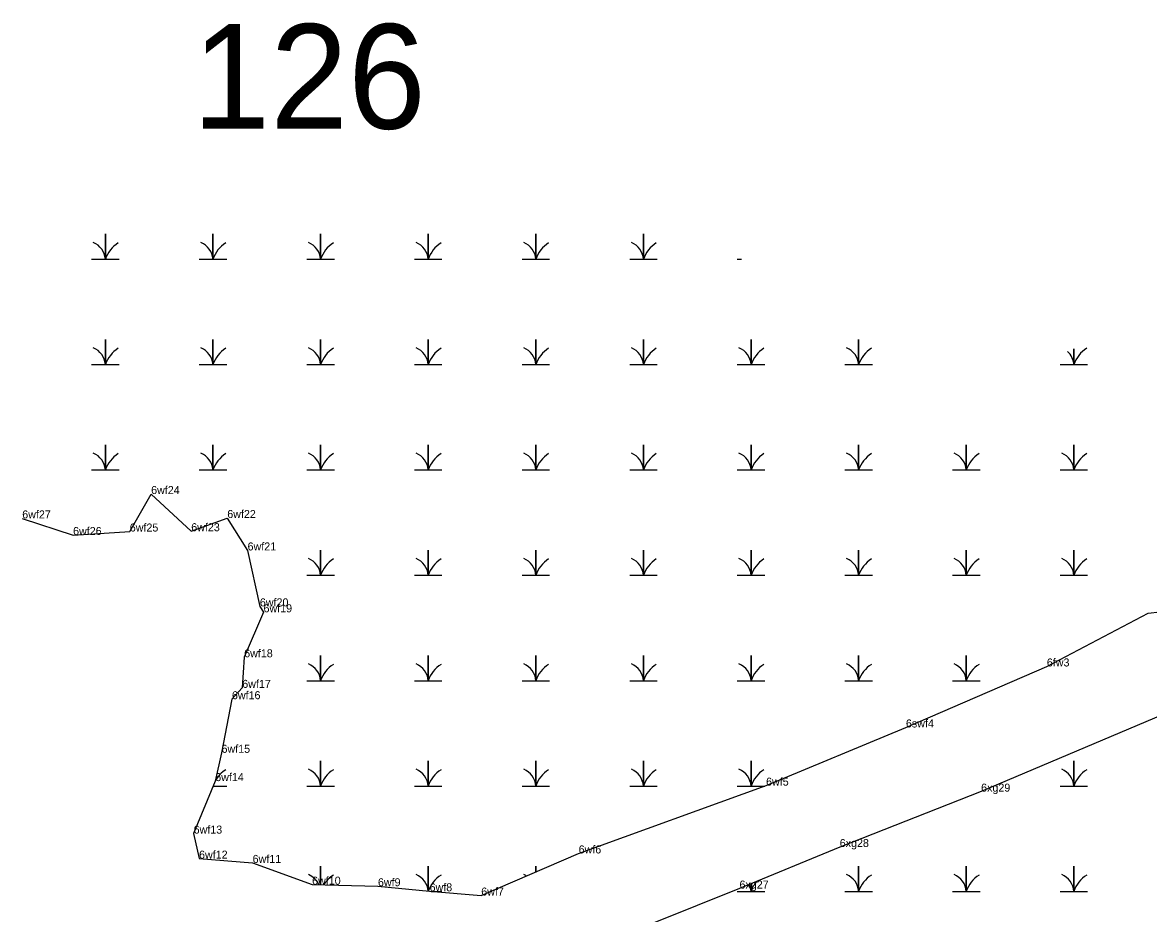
# Model space of a CAD drawing. Extents: x 2072529 to 2268796, y 436423 to 470397.
# Drawn here: x 2152644 to 2153347, y 438415 to 438972 of the extents above; entities that cross this region are included whole.
import ezdxf

# ---------------------------------------------------------------- set-up
doc = ezdxf.new("R2010")
doc.units = 0
for name, color, linetype in [('Default', 7, 'Continuous'), ('Exist Environmental Wetland Boundary', 7, 'Continuous'), ('Exist Environmental Wetland Boundary Cogo Comment', 7, 'Continuous'), ('Exist Environmental Wetland Boundary Cogo Point CELL', 7, 'Continuous'), ('Exist Hydro Swamp or Marsh', 7, 'Continuous')]:
    doc.layers.add(name, color=color, linetype=linetype)

msp = doc.modelspace()

# ---------------------------------------------------------------- linework, layer by layer
at = {"layer": 'Exist Environmental Wetland Boundary'}
for points in [[(2152643.46, 438661.98), (2152675.24, 438651.61), (2152710.66, 438653.78), (2152724.01, 438677.2), (2152749.07, 438653.98), (2152771.59, 438662.23), (2152784.29, 438641.97), (2152791.95, 438607.04), (2152794.25, 438603.33), (2152782.16, 438575.24), (2152780.94, 438556.13), (2152774.5, 438549.05), (2152768, 438515.58), (2152764.06, 438497.92), (2152750.57, 438465.12), (2152753.94, 438449.48), (2152787.43, 438446.81), (2152824.61, 438433.24), (2152865.74, 438432.25), (2152898.03, 438429.1), (2152930.3, 438426.43), (2152991.18, 438452.73), (2153108.31, 438495.08), (2153195.7, 438531.42), (2153283.77, 438569.53), (2153347.1, 438602.75), (2153376.26, 438606.21)], [(2153367.2, 438544.18), (2153242.69, 438491.33), (2153154.34, 438456.74), (2153091.7, 438430.78), (2153012.33, 438399.04), (2152997.95, 438371.2), (2152987.16, 438328.86), (2152986.41, 438282.38), (2152978.54, 438252.57), (2152963.16, 438250.66)]]:
    msp.add_lwpolyline(points, dxfattribs=at)
at = {"layer": 'Exist Environmental Wetland Boundary Cogo Point CELL'}
for p, q in [((2152724.01, 438677.2), (2152724.01, 438677.2)), ((2152724.01, 438677.2), (2152724.01, 438677.2)), ((2152771.59, 438662.23), (2152771.59, 438662.23)), ((2152771.59, 438662.23), (2152771.59, 438662.23)), ((2152710.66, 438653.78), (2152710.66, 438653.78)), ((2152710.66, 438653.78), (2152710.66, 438653.78)), ((2152749.07, 438653.98), (2152749.07, 438653.98)), ((2152749.07, 438653.98), (2152749.07, 438653.98)), ((2152675.24, 438651.61), (2152675.24, 438651.61)), ((2152675.24, 438651.61), (2152675.24, 438651.61)), ((2152784.29, 438641.97), (2152784.29, 438641.97)), ((2152784.29, 438641.97), (2152784.29, 438641.97)), ((2152791.95, 438607.04), (2152791.95, 438607.04)), ((2152791.95, 438607.04), (2152791.95, 438607.04)), ((2152794.25, 438603.33), (2152794.25, 438603.33)), ((2152794.25, 438603.33), (2152794.25, 438603.33)), ((2153347.1, 438602.75), (2153347.1, 438602.75)), ((2153347.1, 438602.75), (2153347.1, 438602.75)), ((2152782.16, 438575.24), (2152782.16, 438575.24)), ((2152782.16, 438575.24), (2152782.16, 438575.24)), ((2153283.77, 438569.53), (2153283.77, 438569.53)), ((2153283.77, 438569.53), (2153283.77, 438569.53)), ((2152780.94, 438556.13), (2152780.94, 438556.13)), ((2152780.94, 438556.13), (2152780.94, 438556.13)), ((2152774.5, 438549.05), (2152774.5, 438549.05)), ((2152774.5, 438549.05), (2152774.5, 438549.05)), ((2153195.7, 438531.42), (2153195.7, 438531.42)), ((2153195.7, 438531.42), (2153195.7, 438531.42)), ((2152768, 438515.58), (2152768, 438515.58)), ((2152768, 438515.58), (2152768, 438515.58)), ((2152764.06, 438497.92), (2152764.06, 438497.92)), ((2152764.06, 438497.92), (2152764.06, 438497.92)), ((2153108.31, 438495.08), (2153108.31, 438495.08)), ((2153108.31, 438495.08), (2153108.31, 438495.08)), ((2153242.69, 438491.33), (2153242.69, 438491.33)), ((2153242.69, 438491.33), (2153242.69, 438491.33)), ((2152750.57, 438465.12), (2152750.57, 438465.12)), ((2152750.57, 438465.12), (2152750.57, 438465.12)), ((2153154.34, 438456.74), (2153154.34, 438456.74)), ((2153154.34, 438456.74), (2153154.34, 438456.74)), ((2152753.94, 438449.48), (2152753.94, 438449.48)), ((2152753.94, 438449.48), (2152753.94, 438449.48)), ((2152991.18, 438452.73), (2152991.18, 438452.73)), ((2152991.18, 438452.73), (2152991.18, 438452.73)), ((2152787.43, 438446.81), (2152787.43, 438446.81)), ((2152787.43, 438446.81), (2152787.43, 438446.81)), ((2152824.61, 438433.24), (2152824.61, 438433.24)), ((2152824.61, 438433.24), (2152824.61, 438433.24)), ((2152865.74, 438432.25), (2152865.74, 438432.25)), ((2152865.74, 438432.25), (2152865.74, 438432.25)), ((2152898.03, 438429.1), (2152898.03, 438429.1)), ((2152898.03, 438429.1), (2152898.03, 438429.1)), ((2153091.7, 438430.78), (2153091.7, 438430.78)), ((2153091.7, 438430.78), (2153091.7, 438430.78)), ((2152930.3, 438426.43), (2152930.3, 438426.43)), ((2152930.3, 438426.43), (2152930.3, 438426.43))]:
    msp.add_line(p, q, dxfattribs=at)
at = {"layer": 'Exist Hydro Swamp or Marsh'}
for points in [[(2152686.81, 438823.83), (2152695.41, 438823.83), (2152695.41, 438839.61), (2152695.41, 438823.83), (2152704.01, 438823.83)], [(2152754.06, 438823.83), (2152762.66, 438823.83), (2152762.66, 438839.61), (2152762.66, 438823.83), (2152771.26, 438823.83)], [(2152821.31, 438823.83), (2152829.91, 438823.83), (2152829.91, 438839.61), (2152829.91, 438823.83), (2152838.51, 438823.83)], [(2152888.56, 438823.83), (2152897.16, 438823.83), (2152897.16, 438839.61), (2152897.16, 438823.83), (2152905.76, 438823.83)], [(2152955.81, 438823.83), (2152964.41, 438823.83), (2152964.41, 438839.61), (2152964.41, 438823.83), (2152973.01, 438823.83)], [(2153023.06, 438823.83), (2153031.66, 438823.83), (2153031.66, 438839.61), (2153031.66, 438823.83), (2153040.26, 438823.83)], [(2153090.31, 438823.83), (2153093.01, 438823.83)], [(2152686.81, 438758.03), (2152695.41, 438758.03), (2152695.41, 438773.81), (2152695.41, 438758.03), (2152704.01, 438758.03)], [(2152754.06, 438758.03), (2152762.66, 438758.03), (2152762.66, 438773.81), (2152762.66, 438758.03), (2152771.26, 438758.03)], [(2152821.31, 438758.03), (2152829.91, 438758.03), (2152829.91, 438773.81), (2152829.91, 438758.03), (2152838.51, 438758.03)], [(2152888.56, 438758.03), (2152897.16, 438758.03), (2152897.16, 438773.81), (2152897.16, 438758.03), (2152905.76, 438758.03)], [(2152955.81, 438758.03), (2152964.41, 438758.03), (2152964.41, 438773.81), (2152964.41, 438758.03), (2152973.01, 438758.03)], [(2153023.06, 438758.03), (2153031.66, 438758.03), (2153031.66, 438773.81), (2153031.66, 438758.03), (2153040.26, 438758.03)], [(2153090.31, 438758.03), (2153098.91, 438758.03), (2153098.91, 438773.81), (2153098.91, 438758.03), (2153107.51, 438758.03)], [(2153157.56, 438758.03), (2153166.16, 438758.03), (2153166.16, 438773.81), (2153166.16, 438758.03), (2153174.76, 438758.03)], [(2153292.06, 438758.03), (2153300.66, 438758.03), (2153300.66, 438767.84)], [(2153300.66, 438767.84), (2153300.66, 438758.03), (2153309.26, 438758.03)], [(2152686.81, 438692.23), (2152695.41, 438692.23), (2152695.41, 438708.01), (2152695.41, 438692.23), (2152704.01, 438692.23)], [(2152754.06, 438692.23), (2152762.66, 438692.23), (2152762.66, 438708.01), (2152762.66, 438692.23), (2152771.26, 438692.23)], [(2152821.31, 438692.23), (2152829.91, 438692.23), (2152829.91, 438708.01), (2152829.91, 438692.23), (2152838.51, 438692.23)], [(2152888.56, 438692.23), (2152897.16, 438692.23), (2152897.16, 438708.01), (2152897.16, 438692.23), (2152905.76, 438692.23)], [(2152955.81, 438692.23), (2152964.41, 438692.23), (2152964.41, 438708.01), (2152964.41, 438692.23), (2152973.01, 438692.23)], [(2153023.06, 438692.23), (2153031.66, 438692.23), (2153031.66, 438708.01), (2153031.66, 438692.23), (2153040.26, 438692.23)], [(2153090.31, 438692.23), (2153098.91, 438692.23), (2153098.91, 438708.01), (2153098.91, 438692.23), (2153107.51, 438692.23)], [(2153157.56, 438692.23), (2153166.16, 438692.23), (2153166.16, 438708.01), (2153166.16, 438692.23), (2153174.76, 438692.23)], [(2153224.81, 438692.23), (2153233.41, 438692.23), (2153233.41, 438708.01), (2153233.41, 438692.23), (2153242.01, 438692.23)], [(2153292.06, 438692.23), (2153300.66, 438692.23), (2153300.66, 438708.01), (2153300.66, 438692.23), (2153309.26, 438692.23)], [(2152821.31, 438626.43), (2152829.91, 438626.43), (2152829.91, 438642.21), (2152829.91, 438626.43), (2152838.51, 438626.43)], [(2152888.56, 438626.43), (2152897.16, 438626.43), (2152897.16, 438642.21), (2152897.16, 438626.43), (2152905.76, 438626.43)], [(2152955.81, 438626.43), (2152964.41, 438626.43), (2152964.41, 438642.21), (2152964.41, 438626.43), (2152973.01, 438626.43)], [(2153023.06, 438626.43), (2153031.66, 438626.43), (2153031.66, 438642.21), (2153031.66, 438626.43), (2153040.26, 438626.43)], [(2153090.31, 438626.43), (2153098.91, 438626.43), (2153098.91, 438642.21), (2153098.91, 438626.43), (2153107.51, 438626.43)], [(2153157.56, 438626.43), (2153166.16, 438626.43), (2153166.16, 438642.21), (2153166.16, 438626.43), (2153174.76, 438626.43)], [(2153224.81, 438626.43), (2153233.41, 438626.43), (2153233.41, 438642.21), (2153233.41, 438626.43), (2153242.01, 438626.43)], [(2153292.06, 438626.43), (2153300.66, 438626.43), (2153300.66, 438642.21), (2153300.66, 438626.43), (2153309.26, 438626.43)], [(2152821.31, 438560.63), (2152829.91, 438560.63), (2152829.91, 438576.41), (2152829.91, 438560.63), (2152838.51, 438560.63)], [(2152888.56, 438560.63), (2152897.16, 438560.63), (2152897.16, 438576.41), (2152897.16, 438560.63), (2152905.76, 438560.63)], [(2152955.81, 438560.63), (2152964.41, 438560.63), (2152964.41, 438576.41), (2152964.41, 438560.63), (2152973.01, 438560.63)], [(2153023.06, 438560.63), (2153031.66, 438560.63), (2153031.66, 438576.41), (2153031.66, 438560.63), (2153040.26, 438560.63)], [(2153090.31, 438560.63), (2153098.91, 438560.63), (2153098.91, 438576.41), (2153098.91, 438560.63), (2153107.51, 438560.63)], [(2153157.56, 438560.63), (2153166.16, 438560.63), (2153166.16, 438576.41), (2153166.16, 438560.63), (2153174.76, 438560.63)], [(2153224.81, 438560.63), (2153233.41, 438560.63), (2153233.41, 438576.41), (2153233.41, 438560.63), (2153242.01, 438560.63)], [(2152821.31, 438494.83), (2152829.91, 438494.83), (2152829.91, 438510.61), (2152829.91, 438494.83), (2152838.51, 438494.83)], [(2152888.56, 438494.83), (2152897.16, 438494.83), (2152897.16, 438510.61), (2152897.16, 438494.83), (2152905.76, 438494.83)], [(2152955.81, 438494.83), (2152964.41, 438494.83), (2152964.41, 438510.61), (2152964.41, 438494.83), (2152973.01, 438494.83)], [(2153023.06, 438494.83), (2153031.66, 438494.83), (2153031.66, 438510.61), (2153031.66, 438494.83), (2153040.26, 438494.83)], [(2153090.31, 438494.83), (2153098.91, 438494.83), (2153098.91, 438510.61), (2153098.91, 438494.83), (2153107.51, 438494.83)], [(2153292.06, 438494.83), (2153300.66, 438494.83), (2153300.66, 438510.61), (2153300.66, 438494.83), (2153309.26, 438494.83)], [(2152762.79, 438494.83), (2152771.26, 438494.83)], [(2152829.91, 438433.12), (2152829.91, 438444.81), (2152829.91, 438433.12)], [(2152897.16, 438429.19), (2152897.16, 438444.81), (2152897.16, 438429.19)], [(2152964.41, 438441.17), (2152964.41, 438444.81), (2152964.41, 438441.17)], [(2153157.56, 438429.03), (2153166.16, 438429.03), (2153166.16, 438444.81), (2153166.16, 438429.03), (2153174.76, 438429.03)], [(2153224.81, 438429.03), (2153233.41, 438429.03), (2153233.41, 438444.81), (2153233.41, 438429.03), (2153242.01, 438429.03)], [(2153292.06, 438429.03), (2153300.66, 438429.03), (2153300.66, 438444.81), (2153300.66, 438429.03), (2153309.26, 438429.03)], [(2153090.31, 438429.03), (2153098.91, 438429.03), (2153098.91, 438433.77)], [(2153098.91, 438433.77), (2153098.91, 438429.03), (2153107.51, 438429.03)], [(2152898.98, 438429.03), (2152905.76, 438429.03)]]:
    msp.add_lwpolyline(points, dxfattribs=at)
for centre, radius, start, end in [((2152683.15, 438822.94), 12.3, 4.14034, 67.53497), ((2152713.65, 438817.76), 19.22, 122.12745, 161.62219), ((2152750.4, 438822.94), 12.3, 4.14034, 67.53497), ((2152780.9, 438817.76), 19.22, 122.12745, 161.62219), ((2152817.65, 438822.94), 12.3, 4.14034, 67.53497), ((2152848.15, 438817.76), 19.22, 122.12745, 161.62219), ((2152884.9, 438822.94), 12.3, 4.14034, 67.53497), ((2152915.4, 438817.76), 19.22, 122.12745, 161.62219), ((2152952.15, 438822.94), 12.3, 4.14034, 67.53497), ((2152982.65, 438817.76), 19.22, 122.12745, 161.62219), ((2153019.4, 438822.94), 12.3, 4.14034, 67.53497), ((2153049.9, 438817.76), 19.22, 122.12745, 161.62219), ((2152683.15, 438757.14), 12.3, 4.14034, 67.53497), ((2152713.65, 438751.96), 19.22, 122.12745, 161.62219), ((2152750.4, 438757.14), 12.3, 4.14034, 67.53497), ((2152780.9, 438751.96), 19.22, 122.12745, 161.62219), ((2152817.65, 438757.14), 12.3, 4.14034, 67.53497), ((2152848.15, 438751.96), 19.22, 122.12745, 161.62219), ((2152884.9, 438757.14), 12.3, 4.14034, 67.53497), ((2152915.4, 438751.96), 19.22, 122.12745, 161.62219), ((2152952.15, 438757.14), 12.3, 4.14034, 67.53497), ((2152982.65, 438751.96), 19.22, 122.12745, 161.62219), ((2153019.4, 438757.14), 12.3, 4.14034, 67.53497), ((2153049.9, 438751.96), 19.22, 122.12745, 161.62219), ((2153086.65, 438757.14), 12.3, 4.14034, 67.53497), ((2153117.15, 438751.96), 19.22, 122.12745, 161.62219), ((2153153.9, 438757.14), 12.3, 4.14034, 67.53497), ((2153184.4, 438751.96), 19.22, 122.12745, 161.62219), ((2153288.4, 438757.14), 12.3, 4.14034, 47.39596), ((2153318.9, 438751.96), 19.22, 122.12745, 161.62219), ((2152683.15, 438691.34), 12.3, 4.14034, 67.53497), ((2152713.65, 438686.16), 19.22, 122.12745, 161.62219), ((2152750.4, 438691.34), 12.3, 4.14034, 67.53497), ((2152780.9, 438686.16), 19.22, 122.12745, 161.62219), ((2152817.65, 438691.34), 12.3, 4.14034, 67.53497), ((2152848.15, 438686.16), 19.22, 122.12745, 161.62219), ((2152884.9, 438691.34), 12.3, 4.14034, 67.53497), ((2152915.4, 438686.16), 19.22, 122.12745, 161.62219), ((2152952.15, 438691.34), 12.3, 4.14034, 67.53497), ((2152982.65, 438686.16), 19.22, 122.12745, 161.62219), ((2153019.4, 438691.34), 12.3, 4.14034, 67.53497), ((2153049.9, 438686.16), 19.22, 122.12745, 161.62219), ((2153086.65, 438691.34), 12.3, 4.14034, 67.53497), ((2153117.15, 438686.16), 19.22, 122.12745, 161.62219), ((2153153.9, 438691.34), 12.3, 4.14034, 67.53497), ((2153184.4, 438686.16), 19.22, 122.12745, 161.62219), ((2153221.15, 438691.34), 12.3, 4.14034, 67.53497), ((2153251.65, 438686.16), 19.22, 122.12745, 161.62219), ((2153288.4, 438691.34), 12.3, 4.14034, 67.53497), ((2153318.9, 438686.16), 19.22, 122.12745, 161.62219), ((2152817.65, 438625.54), 12.3, 4.14034, 67.53497), ((2152848.15, 438620.36), 19.22, 122.12745, 161.62219), ((2152884.9, 438625.54), 12.3, 4.14034, 67.53497), ((2152915.4, 438620.36), 19.22, 122.12745, 161.62219), ((2152952.15, 438625.54), 12.3, 4.14034, 67.53497), ((2152982.65, 438620.36), 19.22, 122.12745, 161.62219), ((2153019.4, 438625.54), 12.3, 4.14034, 67.53497), ((2153049.9, 438620.36), 19.22, 122.12745, 161.62219), ((2153086.65, 438625.54), 12.3, 4.14034, 67.53497), ((2153117.15, 438620.36), 19.22, 122.12745, 161.62219), ((2153153.9, 438625.54), 12.3, 4.14034, 67.53497), ((2153184.4, 438620.36), 19.22, 122.12745, 161.62219), ((2153221.15, 438625.54), 12.3, 4.14034, 67.53497), ((2153251.65, 438620.36), 19.22, 122.12745, 161.62219), ((2153288.4, 438625.54), 12.3, 4.14034, 67.53497), ((2153318.9, 438620.36), 19.22, 122.12745, 161.62219), ((2152817.65, 438559.74), 12.3, 4.14034, 67.53497), ((2152848.15, 438554.56), 19.22, 122.12745, 161.62219), ((2152884.9, 438559.74), 12.3, 4.14034, 67.53497), ((2152915.4, 438554.56), 19.22, 122.12745, 161.62219), ((2152952.15, 438559.74), 12.3, 4.14034, 67.53497), ((2152982.65, 438554.56), 19.22, 122.12745, 161.62219), ((2153019.4, 438559.74), 12.3, 4.14034, 67.53497), ((2153049.9, 438554.56), 19.22, 122.12745, 161.62219), ((2153086.65, 438559.74), 12.3, 4.14034, 67.53497), ((2153117.15, 438554.56), 19.22, 122.12745, 161.62219), ((2153153.9, 438559.74), 12.3, 4.14034, 67.53497), ((2153184.4, 438554.56), 19.22, 122.12745, 161.62219), ((2153221.15, 438559.74), 12.3, 4.14034, 67.53497), ((2153251.65, 438554.56), 19.22, 122.12745, 161.62219), ((2152780.9, 438488.76), 19.22, 122.12745, 150.96947), ((2152817.65, 438493.94), 12.3, 4.14034, 67.53497), ((2152848.15, 438488.76), 19.22, 122.12745, 161.62219), ((2152884.9, 438493.94), 12.3, 4.14034, 67.53497), ((2152915.4, 438488.76), 19.22, 122.12745, 161.62219), ((2152952.15, 438493.94), 12.3, 4.14034, 67.53497), ((2152982.65, 438488.76), 19.22, 122.12745, 161.62219), ((2153019.4, 438493.94), 12.3, 4.14034, 67.53497), ((2153049.9, 438488.76), 19.22, 122.12745, 161.62219), ((2153086.65, 438493.94), 12.3, 4.14034, 67.53497), ((2153117.15, 438488.76), 19.22, 122.12745, 161.62219), ((2153288.4, 438493.94), 12.3, 4.14034, 67.53497), ((2153318.9, 438488.76), 19.22, 122.12745, 161.62219), ((2152817.65, 438428.14), 12.3, 24.01043, 67.53497), ((2152848.15, 438422.96), 19.22, 122.12745, 148.28151), ((2152884.9, 438428.14), 12.3, 4.90981, 67.53497), ((2152915.4, 438422.96), 19.22, 122.12745, 161.12464), ((2152952.15, 438428.14), 12.3, 58.60795, 67.53497), ((2153117.15, 438422.96), 19.22, 140.5815, 161.62219), ((2153153.9, 438428.14), 12.3, 4.14034, 67.53497), ((2153184.4, 438422.96), 19.22, 122.12745, 161.62219), ((2153221.15, 438428.14), 12.3, 4.14034, 67.53497), ((2153251.65, 438422.96), 19.22, 122.12745, 161.62219), ((2153288.4, 438428.14), 12.3, 4.14034, 67.53497), ((2153318.9, 438422.96), 19.22, 122.12745, 161.62219), ((2153086.65, 438428.14), 12.3, 4.14034, 24.8523)]:
    msp.add_arc(centre, radius, start, end, dxfattribs=at)

# ---------------------------------------------------------------- texts
at = {"layer": 'Default'}
msp.add_text('126', height=65.34, dxfattribs=at).set_placement((2152749.85, 438905.36))
at = {"layer": 'Exist Environmental Wetland Boundary Cogo Comment'}
for s, p in [('6wf24', (2152724.01, 438677.2)), ('6wf27', (2152643.46, 438661.98)), ('6wf22', (2152771.59, 438662.23)), ('6wf25', (2152710.66, 438653.78)), ('6wf23', (2152749.07, 438653.98)), ('6wf26', (2152675.24, 438651.61)), ('6wf21', (2152784.29, 438641.97)), ('6wf20', (2152791.95, 438607.04)), ('6wf19', (2152794.25, 438603.33)), ('6wf18', (2152782.16, 438575.24)), ('6fw3', (2153283.77, 438569.53)), ('6wf17', (2152780.94, 438556.13)), ('6wf16', (2152774.5, 438549.05)), ('6swf4', (2153195.7, 438531.42)), ('6wf15', (2152768, 438515.58)), ('6wf14', (2152764.06, 438497.92)), ('6wf5', (2153108.31, 438495.08)), ('6xg29', (2153242.69, 438491.33)), ('6wf13', (2152750.57, 438465.12)), ('6xg28', (2153154.34, 438456.74)), ('6wf12', (2152753.94, 438449.48)), ('6wf6', (2152991.18, 438452.73)), ('6wf11', (2152787.43, 438446.81)), ('6wf10', (2152824.61, 438433.24)), ('6wf9', (2152865.74, 438432.25)), ('6wf8', (2152898.03, 438429.1)), ('6xg27', (2153091.7, 438430.78)), ('6wf7', (2152930.3, 438426.43))]:
    msp.add_text(s, height=5, dxfattribs=at).set_placement(p)

doc.saveas('drawing.dxf')
